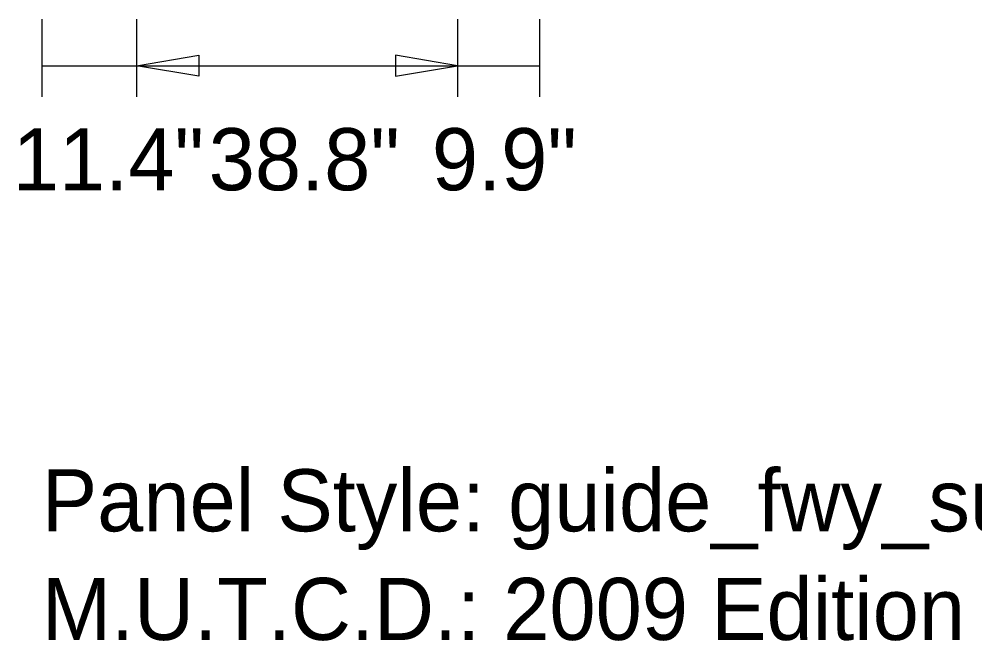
# Model space of a CAD drawing. Extents: x 1806251 to 1809821, y 414895 to 422886.
# Drawn here: x 1809677.268 to 1809678.422, y 415251.753 to 415252.504 of the extents above; entities that cross this region are included whole.
import ezdxf

# ---------------------------------------------------------------- set-up
doc = ezdxf.new("R2010")
doc.units = 0
doc.layers.add('GSDIMS', color=7, linetype='Continuous')

msp = doc.modelspace()

# ---------------------------------------------------------------- linework, layer by layer
at = {"layer": 'GSDIMS'}
for p, q in [((1809677.295, 415252.5038), (1809677.295, 415252.41)), ((1809677.4095, 415252.5038), (1809677.4095, 415252.41)), ((1809677.4095, 415252.5038), (1809677.4095, 415252.41)), ((1809677.797, 415252.5038), (1809677.797, 415252.41)), ((1809677.797, 415252.5038), (1809677.797, 415252.41)), ((1809677.896, 415252.5038), (1809677.896, 415252.41)), ((1809677.295, 415252.4475), (1809677.4095, 415252.4475)), ((1809677.4095, 415252.4475), (1809677.797, 415252.4475)), ((1809677.797, 415252.4475), (1809677.896, 415252.4475))]:
    msp.add_line(p, q, dxfattribs=at)
for points in [[(1809677.4095, 415252.4475), (1809677.4845, 415252.46), (1809677.4845, 415252.435)], [(1809677.797, 415252.4475), (1809677.722, 415252.46), (1809677.722, 415252.435)]]:
    msp.add_lwpolyline(points, close=True, dxfattribs=at)

# ---------------------------------------------------------------- texts
for s, p in [('11.4"', (1809677.26, 415252.297)), ('38.8"', (1809677.4965, 415252.297)), ('9.9"', (1809677.766, 415252.297)), ('Panel Style: guide_fwy_supplemental.ssi', (1809677.295, 415251.885)), ('M.U.T.C.D.: 2009 Edition', (1809677.295, 415251.7538))]:
    msp.add_text(s, height=0.075, dxfattribs=at).set_placement(p)

doc.saveas('drawing.dxf')
